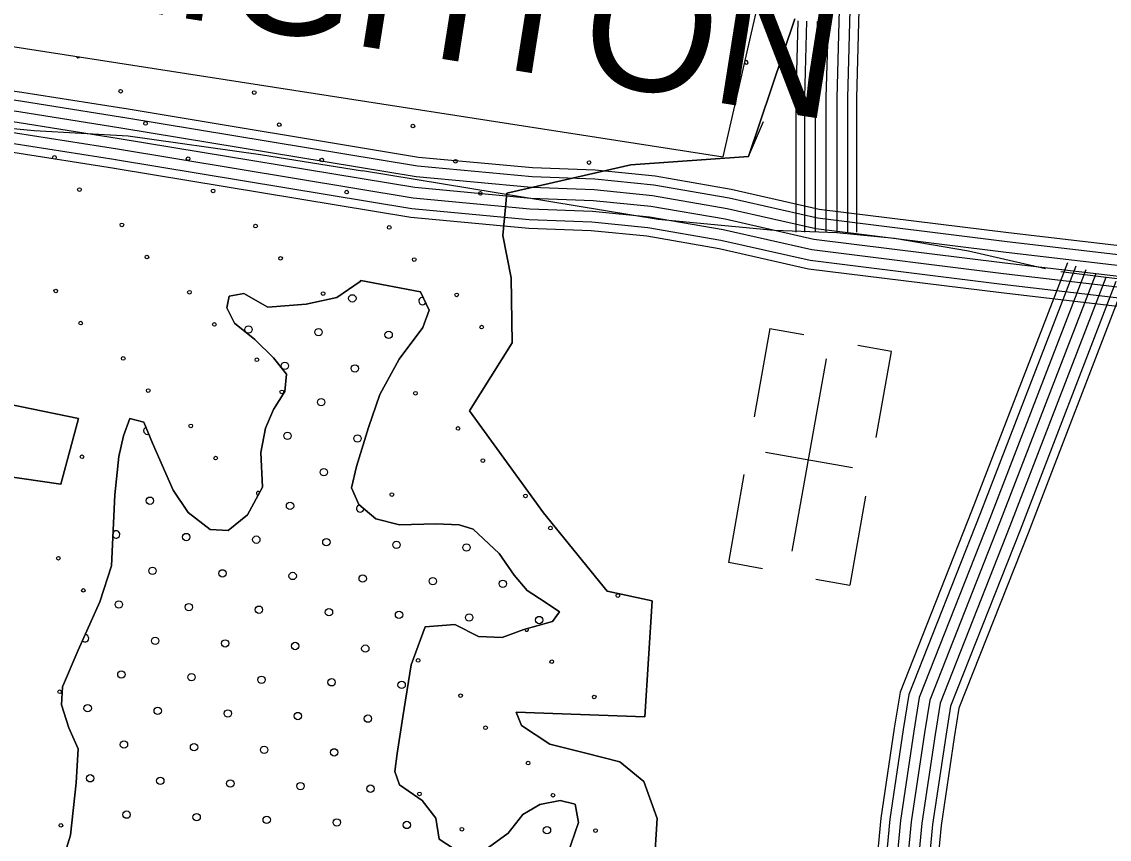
# Model space of a CAD drawing. Extents: x 1788175 to 1969470, y 584502 to 738744.
# Drawn here: x 1834365 to 1837495, y 718575 to 720928 of the extents above; entities that cross this region are included whole.
import ezdxf

# ---------------------------------------------------------------- set-up
doc = ezdxf.new("R2010")
doc.units = 0
for name, color, linetype in [('DESIGN - EROSION CONTROL - Devices', 7, 'Continuous'), ('DESIGN - ROW - Right-of-Way and Easement Labels', 7, 'Continuous'), ('DESIGN - SCRATCH - User 1', 7, 'Continuous'), ('DESIGN - TRAFFIC CONTROL PERMANENT - Pavement Marking Text', 7, 'Continuous'), ('DESIGN - TRANSPORTATION - Text', 7, 'Continuous'), ('DESIGN - UTILITIES - Cable (Underground) with Text', 7, 'Continuous'), ('SURVEY - DRAINAGE - Bridges', 7, 'Continuous'), ('SURVEY - PROPERTY - Owners', 7, 'Continuous'), ('SURVEY - TRANSPORTATION - Roads', 7, 'Continuous')]:
    doc.layers.add(name, color=color, linetype=linetype)

msp = doc.modelspace()

# ---------------------------------------------------------------- linework, layer by layer
at = {"layer": 'DESIGN - EROSION CONTROL - Devices'}
for centre in [(1834650, 720728.3), (1835034.6, 720724.6), (1834721.8, 720635.7), (1835106.4, 720632), (1835490.9, 720628.2), (1834459.6, 720537.9), (1834844.2, 720534.1), (1835228.7, 720530.4), (1835613.3, 720526.7), (1835997.8, 720522.9), (1834531.4, 720445.3), (1834916, 720441.6), (1835300.5, 720437.8), (1835685.1, 720434.1), (1834653.8, 720343.7), (1835038.3, 720340), (1835422.9, 720336.3), (1834725.6, 720251.1), (1835110.1, 720247.4), (1835494.7, 720243.7), (1834463.4, 720153.3), (1834847.9, 720149.6), (1835232.5, 720145.9), (1835617, 720142.1), (1834535.1, 720060.7), (1834919.7, 720057), (1835688.8, 720049.5), (1834657.5, 719959.2), (1835042.1, 719955.5), (1834729.3, 719866.6), (1835113.8, 719862.9), (1835498.4, 719859.1), (1834851.7, 719765), (1835620.8, 719757.6), (1834538.9, 719676.2), (1834923.4, 719672.4), (1835692.5, 719665), (1835430.4, 719567.2), (1835814.9, 719563.4), (1835886.7, 719470.8), (1834470.8, 719384.2), (1834542.6, 719291.6), (1836080.8, 719276.7), (1835505.9, 719090), (1835890.4, 719086.3), (1834474.6, 718999.7), (1835628.2, 718988.5), (1836012.8, 718984.7), (1835700, 718895.9), (1835822.4, 718794.3), (1835509.6, 718705.5), (1835894.1, 718701.7), (1834478.3, 718615.1), (1835632, 718603.9), (1836016.5, 718600.2)]:
    msp.add_circle(centre, 5.28, dxfattribs=at)
for centre, start, end in [((1834527.7, 720829.8), 193.8985, 328.4358), ((1836450.4, 720811.2), 197.6026, 136.8042), ((1835045.8, 719570.9), 36.8034, 266.0684), ((1835818.6, 719178.9), 170.3169, 40.6321), ((1835437.8, 718798.1), 341.232, 3.8219)]:
    msp.add_arc(centre, 5.28, start, end, dxfattribs=at)
at = {"layer": 'DESIGN - SCRATCH - User 1'}
msp.add_line((1836589.6, 720936.7), (1836457, 720540.2), dxfattribs=at)
for points in [[(1831786.5, 721433.8), (1833177.2, 721411.3), (1833748.4, 721534.1), (1833659.2, 720962.7), (1836384, 720539.3), (1836538.8, 721220.9), (1833834.7, 721675.3), (1833772.7, 721530.8), (1834047.4, 722221.5), (1835120.7, 722250.1), (1836093.7, 722250.1), (1836079.6, 722405.2), (1836043.7, 722995.8), (1835543.7, 723145.9), (1835093.7, 723879.8), (1833920.2, 723819.4)], [(1836457, 720540.2), (1836117.8, 720516.8), (1835761.6, 720435.3), (1835749.7, 720313.3), (1835773.8, 720190.8), (1835776.8, 720004.4), (1835653.7, 719808), (1835867.2, 719514.4), (1836049.9, 719289.4), (1836179.5, 719261.5), (1836158.3, 718927.3), (1835788.2, 718940.8), (1835803.6, 718902.5), (1835884.9, 718849.2), (1835984.5, 718823.7), (1836086.2, 718798.2), (1836155.4, 718741.1), (1836193.7, 718634.4), (1836185.6, 718498.3), (1836174.3, 718416.4), (1836237.8, 718381.4), (1836273.1, 718336.8), (1836937.7, 718283)], [(1834375.5, 718186.5), (1833683.5, 718214.8), (1833770.7, 719699.6), (1834477.6, 719597), (1834528.6, 719786.5), (1833856.3, 719924.6), (1833910.4, 720184.2), (1832860.6, 720369.9), (1832590.9, 719630.8), (1831297.8, 719872.2), (1831213.4, 719751.5)], [(1834457.4, 718431.7), (1834505.8, 718587.2), (1834522.2, 718737.1), (1834527.7, 718835.2), (1834500.7, 718895.7), (1834479.7, 718962.1), (1834482.5, 719014.1), (1834528.2, 719119.6), (1834590.4, 719258.9), (1834624, 719362.5), (1834633.2, 719566.7), (1834645, 719676.7), (1834657.9, 719736.5), (1834676.7, 719786.3), (1834716.6, 719775.7), (1834741.6, 719715.3), (1834801.6, 719580.2), (1834844.6, 719515.5), (1834907.9, 719466.5), (1834959.9, 719463.7), (1835014.6, 719509), (1835057.9, 719588.5), (1835053.4, 719688.7), (1835066.5, 719758.6), (1835089.4, 719812.3), (1835122.2, 719863.9), (1835127, 719913.9), (1835089.7, 719960.5), (1835036.5, 720013.4), (1834977.2, 720060.3), (1834955.9, 720104.7), (1834962.4, 720138.6), (1835004.5, 720146), (1835074, 720106.9), (1835184.2, 720115.3), (1835272.5, 720134.1), (1835339.3, 720181.1), (1835341, 720183.2)], [(1835341, 720183.2), (1835339.3, 720181.1), (1835272.5, 720134.1), (1835184.2, 720115.3), (1835074, 720106.9), (1835004.5, 720146), (1834962.4, 720138.6), (1834955.9, 720104.7), (1834977.2, 720060.3), (1835036.5, 720013.4), (1835089.7, 719960.5), (1835127, 719913.9), (1835122.2, 719863.9), (1835089.4, 719812.3), (1835066.5, 719758.6), (1835053.4, 719688.7), (1835057.9, 719588.5), (1835014.6, 719509), (1834959.9, 719463.7), (1834907.9, 719466.5), (1834844.6, 719515.5), (1834801.6, 719580.2), (1834741.6, 719715.3), (1834716.6, 719775.7), (1834676.7, 719786.3), (1834657.9, 719736.5), (1834645, 719676.7), (1834633.2, 719566.7), (1834624, 719362.5), (1834590.4, 719258.9), (1834528.2, 719119.6), (1834482.5, 719014.1), (1834479.7, 718962.1), (1834500.7, 718895.7), (1834527.7, 718835.2), (1834522.2, 718737.1), (1834505.8, 718587.2), (1834457.4, 718431.7)], [(1835341, 720183.2), (1835513, 720150.5), (1835538.2, 720098.1), (1835519.4, 720048.3), (1835451.9, 719957.2), (1835396.3, 719855.8), (1835362.8, 719760.2), (1835329, 719648.5), (1835314, 719586.7), (1835335.3, 719538.3), (1835384.7, 719497.5), (1835452.4, 719480.5), (1835556.5, 719483), (1835624.5, 719480), (1835664.4, 719467.3), (1835739.3, 719398.1), (1835782.4, 719335.4), (1835819.7, 719290.8), (1835871.2, 719258), (1835912.8, 719229.4), (1835892.4, 719201.6), (1835810, 719178.8), (1835747.6, 719155.7), (1835679.6, 719158.7), (1835612.1, 719193.7), (1835525.9, 719187), (1835486.2, 719077.4), (1835461.8, 718927.6), (1835446.1, 718821.7), (1835439.3, 718769.7), (1835452.7, 718731.4), (1835518.1, 718686.4), (1835557.3, 718635.8), (1835566.4, 718575.5), (1835635.7, 718530.5)], [(1835635.7, 718530.5), (1835566.4, 718575.5), (1835557.3, 718635.8), (1835518.1, 718686.4), (1835452.7, 718731.4), (1835439.3, 718769.7), (1835446.1, 718821.7), (1835461.8, 718927.6), (1835486.2, 719077.4), (1835525.9, 719187), (1835612.1, 719193.7), (1835679.6, 719158.7), (1835747.6, 719155.7), (1835810, 719178.8), (1835892.4, 719201.6), (1835912.8, 719229.4), (1835871.2, 719258), (1835819.7, 719290.8), (1835782.4, 719335.4), (1835739.3, 719398.1), (1835664.4, 719467.3), (1835624.5, 719480), (1835556.5, 719483), (1835452.4, 719480.5), (1835384.7, 719497.5), (1835335.3, 719538.3), (1835314, 719586.7), (1835329, 719648.5), (1835362.8, 719760.2), (1835396.3, 719855.8), (1835451.9, 719957.2), (1835519.4, 720048.3), (1835538.2, 720098.1), (1835513, 720150.5), (1835341, 720183.2)], [(1835687.8, 718535.7), (1835764.8, 718592.6), (1835807.6, 718646.1), (1835856.1, 718675.4), (1835914.3, 718686.6), (1835958.2, 718675.9), (1835967.4, 718623.7), (1835925.4, 718500.1)], [(1835925.4, 718500.1), (1835967.4, 718623.7), (1835958.2, 718675.9), (1835914.3, 718686.6), (1835856.1, 718675.4), (1835807.6, 718646.1), (1835764.8, 718592.6), (1835687.8, 718535.7)]]:
    msp.add_lwpolyline(points, dxfattribs=at)
at = {"layer": 'DESIGN - TRAFFIC CONTROL PERMANENT - Pavement Marking Text'}
for centre in [(1835316.7, 720132), (1835018, 720042.4), (1835219.6, 720034.9), (1835421.2, 720027.4), (1835122.5, 719937.8), (1835324.2, 719930.4), (1835227.1, 719833.3), (1835130, 719736.2), (1835331.6, 719728.8), (1835234.6, 719631.7), (1834734.3, 719549.6), (1835137.5, 719534.6), (1834838.8, 719445), (1835040.4, 719437.5), (1835242, 719430.1), (1835443.6, 719422.6), (1835645.2, 719415.1), (1834741.7, 719347.9), (1834943.3, 719340.5), (1835145, 719333), (1835346.6, 719325.5), (1835548.2, 719318.1), (1835749.8, 719310.6), (1834644.7, 719250.9), (1834846.3, 719243.4), (1835047.9, 719235.9), (1835249.5, 719228.5), (1835451.1, 719221), (1835652.7, 719213.5), (1835854.3, 719206.1), (1834749.2, 719146.3), (1834950.8, 719138.9), (1835152.4, 719131.4), (1835354, 719123.9), (1834652.1, 719049.3), (1834853.7, 719041.8), (1835055.3, 719034.3), (1835257, 719026.9), (1835458.6, 719019.4), (1834555.1, 718952.2), (1834756.7, 718944.7), (1834958.3, 718937.3), (1835159.9, 718929.8), (1835361.5, 718922.3), (1834659.6, 718847.6), (1834861.2, 718840.2), (1835062.8, 718832.7), (1835264.4, 718825.2), (1834562.5, 718750.6), (1834764.1, 718743.1), (1834965.7, 718735.6), (1835167.4, 718728.2), (1835369, 718720.7), (1834667.1, 718646), (1834868.7, 718638.6), (1835070.3, 718631.1), (1835271.9, 718623.6), (1835473.5, 718616.2), (1835876.7, 718601.2)]:
    msp.add_circle(centre, 10.6, dxfattribs=at)
for centre, start, end in [((1835518.3, 720124.5), 78.0472, 333.2774), ((1834726.8, 719751.2), 112.734, 292.3239), ((1835339.1, 719527.2), 104.7792, 356.1269), ((1834637.2, 719452.5), 208.084, 146.7555), ((1834547.6, 719153.8), 225.0514, 86.8062)]:
    msp.add_arc(centre, 10.6, start, end, dxfattribs=at)
at = {"layer": 'DESIGN - TRANSPORTATION - Text'}
for points in [[(1834457.4, 718431.7), (1834505.8, 718587.2), (1834522.2, 718737.1), (1834527.7, 718835.2), (1834500.7, 718895.7), (1834479.7, 718962.1), (1834482.5, 719014.1), (1834528.2, 719119.6), (1834590.4, 719258.9), (1834624, 719362.5), (1834633.2, 719566.7), (1834645, 719676.7), (1834657.9, 719736.5), (1834676.7, 719786.3), (1834716.6, 719775.7), (1834741.6, 719715.3), (1834801.6, 719580.2), (1834844.6, 719515.5), (1834907.9, 719466.5), (1834959.9, 719463.7), (1835014.6, 719509), (1835057.9, 719588.5), (1835053.4, 719688.7), (1835066.5, 719758.6), (1835089.4, 719812.3), (1835122.2, 719863.9), (1835127, 719913.9), (1835089.7, 719960.5), (1835036.5, 720013.4), (1834977.2, 720060.3), (1834955.9, 720104.7), (1834962.4, 720138.6), (1835004.5, 720146), (1835074, 720106.9), (1835184.2, 720115.3), (1835272.5, 720134.1), (1835339.3, 720181.1), (1835341, 720183.2)], [(1835341, 720183.2), (1835513, 720150.5), (1835538.2, 720098.1), (1835519.4, 720048.3), (1835451.9, 719957.2), (1835396.3, 719855.8), (1835362.8, 719760.2), (1835329, 719648.5), (1835314, 719586.7), (1835335.3, 719538.3), (1835384.7, 719497.5), (1835452.4, 719480.5), (1835556.5, 719483), (1835624.5, 719480), (1835664.4, 719467.3), (1835739.3, 719398.1), (1835782.4, 719335.4), (1835819.7, 719290.8), (1835871.2, 719258), (1835912.8, 719229.4), (1835892.4, 719201.6), (1835810, 719178.8), (1835747.6, 719155.7), (1835679.6, 719158.7), (1835612.1, 719193.7), (1835525.9, 719187), (1835486.2, 719077.4), (1835461.8, 718927.6), (1835446.1, 718821.7), (1835439.3, 718769.7), (1835452.7, 718731.4), (1835518.1, 718686.4), (1835557.3, 718635.8), (1835566.4, 718575.5), (1835635.7, 718530.5)], [(1835687.8, 718535.7), (1835764.8, 718592.6), (1835807.6, 718646.1), (1835856.1, 718675.4), (1835914.3, 718686.6), (1835958.2, 718675.9), (1835967.4, 718623.7), (1835925.4, 718500.1)]]:
    msp.add_lwpolyline(points, dxfattribs=at)
at = {"layer": 'DESIGN - UTILITIES - Cable (Underground) with Text'}
for p, q in [((1836518.1, 720045), (1836473, 719790.8)), ((1836518.2, 720044.9), (1836616.2, 720027.6)), ((1836868, 719978.8), (1836771.3, 719996)), ((1836824.2, 719731.3), (1836868.2, 719978.8)), ((1836505.8, 719689.5), (1836755.6, 719645.2)), ((1836443.6, 719625), (1836398.7, 719372.2)), ((1836748.8, 719306.1), (1836794.4, 719562.9)), ((1836398.7, 719372.3), (1836496.9, 719354.8)), ((1836650.7, 719323.5), (1836748.3, 719306.2))]:
    msp.add_line(p, q, dxfattribs=at)
msp.add_lwpolyline([(1836582.5, 719404.1), (1836680.8, 719958.4)], dxfattribs=at)
at = {"layer": 'SURVEY - DRAINAGE - Bridges'}
for points in [[(1836457, 720540.2), (1836589.6, 720936.7)], [(1836937.7, 718283), (1836273.1, 718336.8), (1836237.8, 718381.4), (1836174.3, 718416.4), (1836185.6, 718498.3), (1836193.7, 718634.4), (1836155.4, 718741.1), (1836086.2, 718798.2), (1835984.5, 718823.7), (1835884.9, 718849.2), (1835803.6, 718902.5), (1835788.2, 718940.8), (1836158.3, 718927.3), (1836179.5, 719261.5), (1836049.9, 719289.4), (1835867.2, 719514.4), (1835653.7, 719808), (1835776.8, 720004.4), (1835773.8, 720190.8), (1835749.7, 720313.3), (1835761.6, 720435.3), (1836117.8, 720516.8), (1836457, 720540.2), (1836500.2, 720640.9)], [(1831213.4, 719751.5), (1831297.8, 719872.2), (1832590.9, 719630.8), (1832860.6, 720369.9), (1833910.4, 720184.2), (1833856.3, 719924.6), (1834528.6, 719786.5), (1834477.6, 719597), (1833770.7, 719699.6), (1833683.5, 718214.8), (1834375.5, 718186.5)]]:
    msp.add_lwpolyline(points, dxfattribs=at)
at = {"layer": 'SURVEY - PROPERTY - Owners'}
msp.add_lwpolyline([(1837456.2, 720202.9), (1837180.1, 719487.6), (1836978.2, 718975.2), (1836962.7, 718881.3), (1836924.7, 718625.5), (1836886.4, 718221.5), (1836875.3, 717899.2), (1836876.7, 717843)], dxfattribs=at)
at = {"layer": 'SURVEY - TRANSPORTATION - Roads'}
for points in [[(1836717.4, 720927.5), (1836735, 721572.6), (1836735.1, 721836.1), (1836725.9, 722021.5), (1836719.6, 722117.7), (1836734, 722285.2), (1836757.7, 722536), (1836767.9, 722570)], [(1836748.4, 720926.7), (1836766, 721572.1), (1836766.1, 721836.9), (1836756.9, 722023.3), (1836750.7, 722117.3), (1836764.9, 722282.4), (1836788.3, 722530.1), (1836797.6, 722561.1)], [(1836774.1, 720926), (1836791.7, 721571.8), (1836791.8, 721837.5), (1836782.5, 722024.8), (1836776.5, 722117.1), (1836790.5, 722280.1), (1836813.7, 722525.2), (1836822.2, 722553.8)], [(1836593.9, 720322.2), (1836593.8, 720711.3), (1836599.7, 720930.7)], [(1836618.6, 720322.2), (1836618.5, 720711), (1836624.4, 720930)], [(1836649.6, 720322.2), (1836649.5, 720710.5), (1836655.4, 720929.2)], [(1836680.6, 720322.2), (1836680.5, 720710.1), (1836686.4, 720928.3)], [(1836680.6, 720322.2), (1836680.5, 720710.1), (1836686.4, 720928.3)], [(1836711.6, 720322.3), (1836711.5, 720709.7), (1836717.4, 720927.5)], [(1836742.6, 720322.3), (1836742.5, 720709.3), (1836748.4, 720926.6)], [(1836768.3, 720322.3), (1836768.2, 720708.9), (1836774.1, 720925.9)], [(1834659.5, 720678.3), (1834365.3, 720724.9), (1833979.5, 720779.2), (1833707.9, 720795.2), (1833375.9, 720826.9)], [(1834655.5, 720652.9), (1834361.5, 720699.4), (1833977, 720753.6), (1833705.9, 720769.6), (1833373.5, 720801.3)], [(1834650.7, 720622.3), (1834356.9, 720668.8), (1833973.9, 720722.8), (1833703.6, 720738.7), (1833370.6, 720770.4)], [(1834645.8, 720591.7), (1834352.3, 720638.1), (1833970.8, 720691.9), (1833701.2, 720707.8), (1833367.6, 720739.6)], [(1834641, 720561.1), (1834347.7, 720607.4), (1833967.7, 720661), (1833698.8, 720676.8), (1833364.7, 720708.7)], [(1834636.2, 720530.4), (1834343.1, 720576.8), (1833964.7, 720630.1), (1833696.4, 720645.9), (1833361.7, 720677.9)], [(1838859.4, 720126.6), (1837204.4, 720320.7), (1836659.8, 720388.3), (1836406.6, 720445.7), (1836187.7, 720483.8), (1836015.9, 720500.9), (1835835.6, 720507.6), (1835507.4, 720538), (1834660.2, 720678.2)], [(1834632.3, 720506), (1834339.5, 720552.3), (1833962.2, 720605.5), (1833694.5, 720621.3), (1833359.4, 720653.3)], [(1834068.1, 720647.4), (1834401.6, 720615.6), (1834671.3, 720599.7), (1835052.8, 720545.9), (1835346.3, 720499.5)], [(1838856.4, 720101.1), (1837201.4, 720295.2), (1836655.3, 720363), (1836401.5, 720420.5), (1836184.2, 720458.3), (1836014.2, 720475.2), (1835834, 720481.9), (1835504.1, 720512.5), (1834656, 720652.8)], [(1838852.8, 720070.3), (1837197.6, 720264.4), (1836650, 720332.4), (1836395.5, 720390.1), (1836180, 720427.6), (1836012.1, 720444.3), (1835832, 720451), (1835500.2, 720481.7), (1834650.9, 720622.3)], [(1838849.2, 720039.5), (1837193.9, 720233.7), (1836644.6, 720301.8), (1836389.4, 720359.7), (1836175.8, 720396.9), (1836010, 720413.3), (1835829.9, 720420), (1835496.2, 720451), (1834645.8, 720591.7)], [(1838845.6, 720008.7), (1837190.2, 720202.9), (1836639.3, 720271.3), (1836383.3, 720329.3), (1836171.6, 720366.1), (1836007.9, 720382.4), (1835827.9, 720389.1), (1835492.2, 720420.2), (1834640.8, 720561.1)], [(1838839.1, 719953.4), (1837183.5, 720147.6), (1836629.7, 720216.3), (1836372.3, 720274.6), (1836164.1, 720310.9), (1836004.1, 720326.8), (1835824.3, 720333.4), (1835485.1, 720364.9), (1834631.7, 720506.1)], [(1838842, 719977.9), (1837186.5, 720172.1), (1836633.9, 720240.7), (1836377.2, 720298.9), (1836167.4, 720335.4), (1836005.7, 720351.5), (1835825.9, 720358.1), (1835488.3, 720389.4), (1834635.7, 720530.5)], [(1837311.2, 720217.3), (1837089.8, 720267.5), (1836876.3, 720304.7), (1836710.4, 720321.1), (1836530.4, 720327.8), (1836196.7, 720358.8), (1835346.3, 720499.5)], [(1837374.3, 720234.5), (1837098.4, 719519.4), (1836893.2, 718998.6), (1836876.1, 718894.9), (1836837.6, 718636.1), (1836798.8, 718227.1), (1836787.6, 717899.6), (1836789, 717840.9)], [(1837398.3, 720225.2), (1837122.3, 719510.1), (1836918.1, 718991.8), (1836901.5, 718890.9), (1836863.2, 718633), (1836824.5, 718225.5), (1836813.3, 717899.5), (1836814.7, 717841.5)], [(1837427.2, 720214.1), (1837151.2, 719498.8), (1836948.2, 718983.5), (1836932.1, 718886.1), (1836893.9, 718629.2), (1836855.4, 718223.5), (1836844.3, 717899.3), (1836845.7, 717842.3)], [(1837456.2, 720202.9), (1837180.1, 719487.6), (1836978.2, 718975.2), (1836962.7, 718881.3), (1836924.7, 718625.5), (1836886.4, 718221.5), (1836875.3, 717899.2), (1836876.7, 717843)], [(1837485.1, 720191.7), (1837209, 719476.3), (1837008.3, 718966.9), (1836993.4, 718876.5), (1836955.5, 718621.7), (1836917.3, 718219.5), (1836906.4, 717899), (1836907.7, 717843.8)], [(1838847, 720029.7), (1837894.4, 720141.5), (1837354.9, 720208.4)], [(1837514, 720180.6), (1837237.9, 719465), (1837038.3, 718958.6), (1837024, 718871.7), (1836986.3, 718618), (1836948.3, 718217.5), (1836937.4, 717898.9), (1836938.7, 717844.5)], [(1837537.1, 720171.7), (1837260.9, 719456.1), (1837062.3, 718952), (1837048.4, 718867.8), (1837010.8, 718615), (1836973, 718215.9), (1836962.1, 717898.8), (1836963.4, 717845.1)]]:
    msp.add_lwpolyline(points, dxfattribs=at)

# ---------------------------------------------------------------- texts
at = {"layer": 'DESIGN - ROW - Right-of-Way and Easement Labels'}
msp.add_text('CREIGHTON', height=370, rotation=351.0139, dxfattribs=at).set_placement((1833760.7, 721108.2))

doc.saveas('drawing.dxf')
